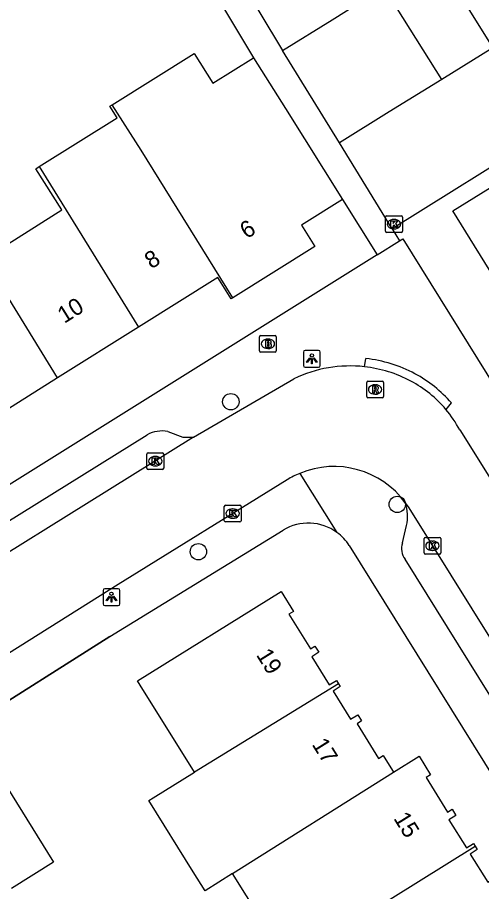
# Model space of a CAD drawing. Extents: x 157767 to 159171, y 387842 to 389425.
# Drawn here: x 158623.9 to 158651.6, y 388052.1 to 388104.3 of the extents above; entities that cross this region are included whole.
import ezdxf

# ---------------------------------------------------------------- set-up
doc = ezdxf.new("R2010")
doc.units = 0
for name, color, linetype in [('IMGEO_Boom', 7, 'Continuous'), ('IMGEO_Brandkraan', 7, 'Continuous'), ('IMGEO_Kolk', 7, 'Continuous'), ('IMGEO_Lichtpunt', 7, 'Continuous'), ('IMGEO_Muur', 7, 'Continuous'), ('IMGEO_Pand', 7, 'Continuous'), ('IMGEO_Pand_nummerreeks', 7, 'Continuous'), ('IMGEO_Rijbaan_lokaal_open', 7, 'Continuous'), ('IMGEO_Rioolput', 7, 'Continuous'), ('IMGEO_Voetpad_open', 7, 'Continuous')]:
    doc.layers.add(name, color=color, linetype=linetype)

msp = doc.modelspace()

# ---------------------------------------------------------------- linework, layer by layer
at = {"layer": 'IMGEO_Boom'}
for centre in [(158636.608, 388081.306), (158646.539, 388075.173), (158634.673, 388072.349)]:
    msp.add_circle(centre, 0.489, dxfattribs=at)
at = {"layer": 'IMGEO_Brandkraan'}
for p, q in [((158638.322, 388084.338), (158638.322, 388085.19)), ((158638.397, 388085.264), (158639.249, 388085.264)), ((158638.81, 388085.044), (158638.835, 388085.044)), ((158639.323, 388085.19), (158639.323, 388084.338)), ((158638.833, 388084.484), (158638.808, 388084.484)), ((158639.249, 388084.264), (158638.397, 388084.264))]:
    msp.add_line(p, q, dxfattribs=at)
for points in [[(158638.322, 388084.338), (158638.322, 388085.19)], [(158638.397, 388085.264), (158639.249, 388085.264)], [(158638.67, 388084.964), (158638.67, 388084.564), (158638.883, 388084.564)], [(158638.901, 388084.964), (158638.67, 388084.964)], [(158638.849, 388084.883), (158638.795, 388084.883), (158638.795, 388084.807)], [(158638.795, 388084.807), (158638.848, 388084.807)], [(158639.323, 388085.19), (158639.323, 388084.338)], [(158638.857, 388084.731), (158638.795, 388084.731), (158638.795, 388084.65)], [(158638.795, 388084.65), (158638.857, 388084.65)], [(158639.249, 388084.264), (158638.397, 388084.264)]]:
    msp.add_lwpolyline(points, dxfattribs=at)
for centre, radius, start, end in [((158638.399, 388085.188), 0.0765, 91.552, 178.448), ((158638.399, 388085.188), 0.0765, 91.552, 178.448), ((158638.85, 388084.845), 0.0379, 267.8285, 90.9355), ((158638.905, 388084.819), 0.145, 59.4692, 91.5367), ((158638.93, 388084.866), 0.0922, 285.5137, 58.1501), ((158639.247, 388085.188), 0.0765, 1.552, 88.448), ((158639.247, 388085.188), 0.0765, 1.552, 88.448), ((158638.399, 388084.34), 0.0765, 181.552, 268.448), ((158638.399, 388084.34), 0.0765, 181.552, 268.448), ((158638.858, 388084.69), 0.0404, 269.8759, 90.5077), ((158638.889, 388084.815), 0.251, 268.6676, 293.5347), ((158638.935, 388084.674), 0.105, 301.3115, 78.989), ((158639.247, 388084.34), 0.0765, 271.552, 358.448), ((158639.247, 388084.34), 0.0765, 271.552, 358.448)]:
    msp.add_arc(centre, radius, start, end, dxfattribs=at)
for centre, major_axis, ratio, start_param, end_param in [((158638.809, 388084.764), (-0.387, 0.002), 0.722429, 4.712389, 7.853982), ((158638.834, 388084.764), (-0.39, 0.002), 0.717154, 1.570796, 4.712389)]:
    msp.add_ellipse(centre, major_axis=major_axis, ratio=ratio, start_param=start_param, end_param=end_param, dxfattribs=at)
at = {"layer": 'IMGEO_Kolk'}
for p, q in [((158645.843, 388091.484), (158645.843, 388092.336)), ((158645.918, 388092.41), (158646.77, 388092.41)), ((158646.331, 388092.19), (158646.356, 388092.19)), ((158646.844, 388092.336), (158646.844, 388091.484)), ((158646.354, 388091.63), (158646.329, 388091.63)), ((158646.77, 388091.41), (158645.918, 388091.41)), ((158631.601, 388077.329), (158631.601, 388078.181)), ((158631.676, 388078.255), (158632.528, 388078.255)), ((158632.089, 388078.035), (158632.114, 388078.035)), ((158632.602, 388078.181), (158632.602, 388077.329)), ((158632.528, 388077.255), (158631.676, 388077.255)), ((158632.112, 388077.475), (158632.087, 388077.475)), ((158636.22, 388074.198), (158636.22, 388075.05)), ((158636.295, 388075.124), (158637.147, 388075.124)), ((158636.708, 388074.904), (158636.733, 388074.904)), ((158637.221, 388075.05), (158637.221, 388074.198)), ((158637.147, 388074.124), (158636.295, 388074.124)), ((158636.731, 388074.344), (158636.706, 388074.344)), ((158648.14, 388072.277), (158648.14, 388073.129)), ((158648.215, 388073.203), (158649.067, 388073.203)), ((158648.628, 388072.983), (158648.653, 388072.983)), ((158649.141, 388073.129), (158649.141, 388072.277)), ((158648.651, 388072.423), (158648.626, 388072.423)), ((158649.067, 388072.203), (158648.215, 388072.203))]:
    msp.add_line(p, q, dxfattribs=at)
for points in [[(158645.843, 388091.484), (158645.843, 388092.336)], [(158645.918, 388092.41), (158646.77, 388092.41)], [(158646.164, 388092.11), (158646.287, 388092.11), (158646.287, 388091.959), (158646.417, 388092.11), (158646.581, 388092.11), (158646.435, 388091.959), (158646.588, 388091.71), (158646.436, 388091.71), (158646.351, 388091.874), (158646.287, 388091.807), (158646.287, 388091.71), (158646.164, 388091.71), (158646.164, 388092.11)], [(158646.844, 388092.336), (158646.844, 388091.484)], [(158646.77, 388091.41), (158645.918, 388091.41)], [(158631.601, 388077.329), (158631.601, 388078.181)], [(158631.676, 388078.255), (158632.528, 388078.255)], [(158632.602, 388078.181), (158632.602, 388077.329)], [(158631.922, 388077.955), (158632.045, 388077.955), (158632.045, 388077.804), (158632.175, 388077.955), (158632.339, 388077.955), (158632.193, 388077.804), (158632.346, 388077.555), (158632.194, 388077.555), (158632.109, 388077.719), (158632.045, 388077.652), (158632.045, 388077.555), (158631.922, 388077.555), (158631.922, 388077.955)], [(158632.528, 388077.255), (158631.676, 388077.255)], [(158636.22, 388074.198), (158636.22, 388075.05)], [(158636.295, 388075.124), (158637.147, 388075.124)], [(158637.221, 388075.05), (158637.221, 388074.198)], [(158636.541, 388074.824), (158636.664, 388074.824), (158636.664, 388074.673), (158636.794, 388074.824), (158636.958, 388074.824), (158636.812, 388074.673), (158636.965, 388074.424), (158636.813, 388074.424), (158636.728, 388074.588), (158636.664, 388074.521), (158636.664, 388074.424), (158636.541, 388074.424), (158636.541, 388074.824)], [(158637.147, 388074.124), (158636.295, 388074.124)], [(158648.14, 388072.277), (158648.14, 388073.129)], [(158648.215, 388073.203), (158649.067, 388073.203)], [(158648.461, 388072.903), (158648.584, 388072.903), (158648.584, 388072.752), (158648.714, 388072.903), (158648.878, 388072.903), (158648.732, 388072.752), (158648.885, 388072.503), (158648.733, 388072.503), (158648.648, 388072.667), (158648.584, 388072.6), (158648.584, 388072.503), (158648.461, 388072.503), (158648.461, 388072.903)], [(158649.141, 388073.129), (158649.141, 388072.277)], [(158649.067, 388072.203), (158648.215, 388072.203)]]:
    msp.add_lwpolyline(points, dxfattribs=at)
for centre, start, end in [((158645.92, 388092.334), 91.552, 178.448), ((158645.92, 388092.334), 91.552, 178.448), ((158646.768, 388092.334), 1.552, 88.448), ((158646.768, 388092.334), 1.552, 88.448), ((158645.92, 388091.486), 181.552, 268.448), ((158645.92, 388091.486), 181.552, 268.448), ((158646.768, 388091.486), 271.552, 358.448), ((158646.768, 388091.486), 271.552, 358.448), ((158631.678, 388078.179), 91.552, 178.448), ((158631.678, 388078.179), 91.552, 178.448), ((158632.526, 388078.179), 1.552, 88.448), ((158632.526, 388078.179), 1.552, 88.448), ((158631.678, 388077.331), 181.552, 268.448), ((158631.678, 388077.331), 181.552, 268.448), ((158632.526, 388077.331), 271.552, 358.448), ((158632.526, 388077.331), 271.552, 358.448), ((158636.297, 388075.048), 91.552, 178.448), ((158636.297, 388075.048), 91.552, 178.448), ((158637.145, 388075.048), 1.552, 88.448), ((158637.145, 388075.048), 1.552, 88.448), ((158636.297, 388074.2), 181.552, 268.448), ((158636.297, 388074.2), 181.552, 268.448), ((158637.145, 388074.2), 271.552, 358.448), ((158637.145, 388074.2), 271.552, 358.448), ((158648.217, 388073.127), 91.552, 178.448), ((158648.217, 388073.127), 91.552, 178.448), ((158649.065, 388073.127), 1.552, 88.448), ((158649.065, 388073.127), 1.552, 88.448), ((158648.217, 388072.279), 181.552, 268.448), ((158648.217, 388072.279), 181.552, 268.448), ((158649.065, 388072.279), 271.552, 358.448), ((158649.065, 388072.279), 271.552, 358.448)]:
    msp.add_arc(centre, 0.0765, start, end, dxfattribs=at)
for centre, major_axis, ratio, start_param, end_param in [((158646.33, 388091.91), (-0.387, 0.002), 0.722429, 4.712389, 7.853982), ((158646.355, 388091.91), (-0.39, 0.002), 0.717154, 1.570796, 4.712389), ((158632.088, 388077.755), (-0.387, 0.002), 0.722429, 4.712389, 7.853982), ((158632.113, 388077.755), (-0.39, 0.002), 0.717154, 1.570796, 4.712389), ((158636.707, 388074.624), (-0.387, 0.002), 0.722429, 4.712389, 7.853982), ((158636.732, 388074.624), (-0.39, 0.002), 0.717154, 1.570796, 4.712389), ((158648.627, 388072.703), (-0.387, 0.002), 0.722429, 4.712389, 7.853982), ((158648.652, 388072.703), (-0.39, 0.002), 0.717154, 1.570796, 4.712389)]:
    msp.add_ellipse(centre, major_axis=major_axis, ratio=ratio, start_param=start_param, end_param=end_param, dxfattribs=at)
at = {"layer": 'IMGEO_Lichtpunt'}
for p, q in [((158641.848, 388084.364), (158641.04, 388084.364)), ((158641.848, 388084.364), (158641.04, 388084.364)), ((158640.946, 388084.269), (158640.946, 388083.462)), ((158640.946, 388084.269), (158640.946, 388083.462)), ((158641.942, 388083.462), (158641.942, 388084.269)), ((158641.942, 388083.462), (158641.942, 388084.269)), ((158641.04, 388083.368), (158641.848, 388083.368)), ((158641.04, 388083.368), (158641.848, 388083.368)), ((158628.988, 388070.035), (158628.988, 388069.228)), ((158628.988, 388070.035), (158628.988, 388069.228)), ((158629.89, 388070.13), (158629.082, 388070.13)), ((158629.89, 388070.13), (158629.082, 388070.13)), ((158629.984, 388069.228), (158629.984, 388070.035)), ((158629.984, 388069.228), (158629.984, 388070.035)), ((158629.082, 388069.134), (158629.89, 388069.134)), ((158629.082, 388069.134), (158629.89, 388069.134))]:
    msp.add_line(p, q, dxfattribs=at)
for points in [[(158641.32, 388083.933), (158641.359, 388083.905), (158641.171, 388083.643), (158641.133, 388083.67), (158641.32, 388083.933)], [(158641.422, 388083.885), (158641.469, 388083.885), (158641.469, 388083.563), (158641.422, 388083.563), (158641.422, 388083.885)], [(158641.532, 388083.905), (158641.57, 388083.932), (158641.757, 388083.67), (158641.718, 388083.642), (158641.532, 388083.905)], [(158629.362, 388069.699), (158629.401, 388069.671), (158629.213, 388069.409), (158629.175, 388069.436), (158629.362, 388069.699)], [(158629.574, 388069.671), (158629.612, 388069.698), (158629.799, 388069.436), (158629.76, 388069.408), (158629.574, 388069.671)], [(158629.464, 388069.651), (158629.511, 388069.651), (158629.511, 388069.329), (158629.464, 388069.329), (158629.464, 388069.651)]]:
    msp.add_lwpolyline(points, dxfattribs=at)
for centre in [(158641.445, 388084.067), (158629.487, 388069.833)]:
    msp.add_circle(centre, 0.0994, dxfattribs=at)
for centre, start, end in [((158641.04, 388084.269), 90, 180), ((158641.04, 388084.269), 90, 180), ((158641.848, 388084.269), 0, 90), ((158641.848, 388084.269), 0, 90), ((158641.04, 388083.462), 180, 270), ((158641.04, 388083.462), 180, 270), ((158641.848, 388083.462), 270, 0), ((158641.848, 388083.462), 270, 360), ((158629.082, 388070.035), 90, 180), ((158629.082, 388070.035), 90, 180), ((158629.89, 388070.035), 0, 90), ((158629.89, 388070.035), 0, 90), ((158629.082, 388069.228), 180, 270), ((158629.082, 388069.228), 180, 270), ((158629.89, 388069.228), 270, 0), ((158629.89, 388069.228), 270, 360)]:
    msp.add_arc(centre, 0.0946, start, end, dxfattribs=at)
at = {"layer": 'IMGEO_Muur'}
msp.add_lwpolyline([(158629.395, 388067.278), (158620.959, 388061.95)], dxfattribs=at)
at = {"layer": 'IMGEO_Pand'}
for points in [[(158648.816, 388107.941), (158652.251, 388102.445)], [(158649.208, 388100.559), (158645.761, 388106.048), (158644.364, 388105.183)], [(158639.682, 388102.281), (158642.648, 388104.119), (158644.364, 388105.183)], [(158629.526, 388099.037), (158634.425, 388102.107), (158635.54, 388100.328), (158637.971, 388101.852)], [(158643.095, 388096.772), (158639.682, 388102.281)], [(158652.251, 388102.445), (158649.208, 388100.559)], [(158637.971, 388101.852), (158639.872, 388098.818), (158643.277, 388093.387)], [(158649.208, 388100.559), (158646.062, 388098.61), (158643.095, 388096.772)], [(158625.181, 388095.35), (158629.818, 388098.252), (158629.383, 388098.947), (158629.526, 388099.037)], [(158636.72, 388087.505), (158631.25, 388096.32), (158629.526, 388099.037)], [(158652.808, 388087.939), (158649.859, 388092.698), (158655.707, 388096.322), (158655.157, 388097.199)], [(158621.882, 388089.847), (158626.522, 388092.757), (158624.978, 388095.223), (158625.181, 388095.35)], [(158625.181, 388095.35), (158631.1, 388085.752)], [(158643.277, 388093.387), (158640.822, 388091.848), (158641.619, 388090.577), (158636.72, 388087.505)], [(158626.274, 388082.726), (158621.882, 388089.847)], [(158636.72, 388087.505), (158636.629, 388087.448), (158635.832, 388088.719), (158631.1, 388085.752)], [(158631.1, 388085.752), (158626.274, 388082.726)], [(158626.274, 388082.726), (158621.428, 388079.688)], [(158634.439, 388059.172), (158631.195, 388064.385), (158631.037, 388064.64), (158639.602, 388069.968), (158640.344, 388068.778), (158640.071, 388068.608), (158641.358, 388066.541), (158641.63, 388066.711), (158641.857, 388066.345), (158641.432, 388066.079), (158642.481, 388064.395), (158642.906, 388064.66), (158643.027, 388064.464)], [(158643.027, 388064.464), (158634.439, 388059.172)], [(158643.027, 388064.464), (158643.133, 388064.294), (158642.707, 388064.027), (158643.757, 388062.345), (158644.182, 388062.609), (158644.409, 388062.243), (158644.137, 388062.072), (158645.424, 388060.006), (158645.695, 388060.175), (158646.256, 388059.274), (158646.318, 388059.175)], [(158646.318, 388059.175), (158647.842, 388060.135), (158648.531, 388059.028), (158648.259, 388058.858), (158649.543, 388056.797), (158649.814, 388056.967), (158650.041, 388056.601), (158649.616, 388056.336), (158650.662, 388054.657), (158651.086, 388054.921), (158651.182, 388054.766)], [(158620.004, 388057.765), (158622.569, 388059.36), (158626.026, 388053.798), (158623.514, 388052.236)], [(158636.713, 388053.125), (158635.075, 388052.093), (158634.364, 388053.237), (158631.722, 388057.482), (158631.977, 388057.64), (158634.439, 388059.172)], [(158636.713, 388053.125), (158646.318, 388059.175)], [(158642.736, 388049.48), (158651.182, 388054.766)], [(158651.182, 388054.766), (158651.313, 388054.555), (158650.888, 388054.29), (158651.934, 388052.611), (158652.358, 388052.874), (158652.585, 388052.51), (158652.313, 388052.339), (158653.597, 388050.279), (158653.868, 388050.447), (158654.506, 388049.424)], [(158642.736, 388049.48), (158640.047, 388047.797), (158636.713, 388053.125)]]:
    msp.add_lwpolyline(points, dxfattribs=at)
at = {"layer": 'IMGEO_Rijbaan_lokaal_open'}
for points in [[(158655.157, 388097.199), (158646.227, 388091.63)], [(158646.227, 388091.63), (158643.095, 388096.772)], [(158634.377, 388079.187), (158640.372, 388082.674)], [(158650.265, 388079.623), (158656.553, 388069.567)], [(158634.377, 388079.187), (158615.518, 388067.436), (158606.82, 388061.883)], [(158639.978, 388076.645), (158629.892, 388070.391), (158619.775, 388064.037)], [(158647.017, 388075.274), (158647.23, 388074.96), (158652.251, 388066.934)]]:
    msp.add_lwpolyline(points, dxfattribs=at)
for centre, radius, start, end in [((158643.729, 388075.717), 7.725, 83.6439, 115.7569), ((158643.718, 388075.674), 7.768, 62.0923, 83.6005), ((158643.992, 388076.27), 7.114, 40.0142, 61.794), ((158643.971, 388076.26), 7.136, 28.1198, 39.9721), ((158642.76, 388072.165), 5.273, 112.7604, 121.8427), ((158642.757, 388072.162), 5.275, 36.1509, 112.7193)]:
    msp.add_arc(centre, radius, start, end, dxfattribs=at)
at = {"layer": 'IMGEO_Rioolput'}
for p, q in [((158644.718, 388081.611), (158644.718, 388082.463)), ((158644.793, 388082.537), (158645.645, 388082.537)), ((158645.206, 388082.317), (158645.231, 388082.317)), ((158645.719, 388082.463), (158645.719, 388081.611)), ((158645.229, 388081.757), (158645.204, 388081.757)), ((158645.645, 388081.537), (158644.793, 388081.537))]:
    msp.add_line(p, q, dxfattribs=at)
for points in [[(158644.718, 388081.611), (158644.718, 388082.463)], [(158644.793, 388082.537), (158645.645, 388082.537)], [(158645.307, 388082.235), (158645.055, 388082.237), (158645.055, 388081.837)], [(158645.719, 388082.463), (158645.719, 388081.611)], [(158645.055, 388081.837), (158645.179, 388081.837), (158645.179, 388081.999), (158645.19, 388081.999)], [(158645.233, 388082.156), (158645.179, 388082.156), (158645.179, 388082.075)], [(158645.179, 388082.075), (158645.231, 388082.075)], [(158645.237, 388081.97), (158645.308, 388081.837), (158645.448, 388081.837), (158645.383, 388081.963)], [(158645.645, 388081.537), (158644.793, 388081.537)]]:
    msp.add_lwpolyline(points, dxfattribs=at)
for centre, radius, start, end in [((158644.795, 388082.461), 0.0765, 91.552, 178.448), ((158644.795, 388082.461), 0.0765, 91.552, 178.448), ((158645.306, 388082.125), 0.109, 350.3612, 89.416), ((158645.643, 388082.461), 0.0765, 1.552, 88.448), ((158645.643, 388082.461), 0.0765, 1.552, 88.448), ((158645.189, 388081.946), 0.0533, 26.0293, 88.6989), ((158645.215, 388082.264), 0.19, 274.7715, 282.9687), ((158645.239, 388082.06), 0.0964, 77.0061, 93.1865), ((158645.253, 388082.117), 0.0378, 276.6634, 79.6772), ((158645.304, 388082.125), 0.112, 277.5842, 350.9817), ((158645.288, 388081.91), 0.108, 29.5134, 73.7905), ((158644.795, 388081.613), 0.0765, 181.552, 268.448), ((158644.795, 388081.613), 0.0765, 181.552, 268.448), ((158645.643, 388081.613), 0.0765, 271.552, 358.448), ((158645.643, 388081.613), 0.0765, 271.552, 358.448)]:
    msp.add_arc(centre, radius, start, end, dxfattribs=at)
for centre, major_axis, ratio, start_param, end_param in [((158645.205, 388082.037), (-0.387, 0.002), 0.722429, 4.712389, 7.853982), ((158645.23, 388082.037), (-0.39, 0.002), 0.717154, 1.570796, 4.712389)]:
    msp.add_ellipse(centre, major_axis=major_axis, ratio=ratio, start_param=start_param, end_param=end_param, dxfattribs=at)
at = {"layer": 'IMGEO_Voetpad_open'}
for points in [[(158641.347, 388140.021), (158634.406, 388111.104), (158639.682, 388102.281)], [(158620.734, 388113.04), (158621.79, 388113.525), (158632.456, 388111.061), (158637.971, 388101.852)], [(158643.277, 388093.387), (158645.347, 388090.085)], [(158646.227, 388091.63), (158646.674, 388090.915)], [(158645.347, 388090.085), (158646.674, 388090.915)], [(158646.674, 388090.915), (158646.863, 388091.033), (158659.117, 388071.321)], [(158645.347, 388090.085), (158594.021, 388057.981)], [(158644.584, 388083.394), (158644.665, 388083.888)], [(158649.765, 388081.233), (158649.44, 388080.844)], [(158599.57, 388059.375), (158631.617, 388079.33)], [(158632.851, 388079.531), (158633.748, 388079.19), (158634.377, 388079.187)], [(158640.72, 388077.028), (158642.939, 388073.5)], [(158646.845, 388072.871), (158647.099, 388073.909)], [(158615.585, 388058.556), (158620.959, 388061.95), (158629.395, 388067.278), (158639.729, 388073.631)], [(158643.677, 388072.709), (158677.387, 388018.539)], [(158676.204, 388024.951), (158647.011, 388071.904)]]:
    msp.add_lwpolyline(points, dxfattribs=at)
for centre, radius, start, end in [((158643.741, 388075.741), 8.199, 61.9925, 83.5271), ((158644.002, 388076.287), 7.595, 40.6349, 61.7952), ((158632.525, 388077.644), 1.915, 80.2022, 118.3005), ((158644.328, 388074.428), 2.819, 349.4003, 17.4753), ((158641.236, 388071.168), 2.888, 53.8682, 121.458), ((158641.212, 388071.149), 2.917, 32.3285, 53.701), ((158647.826, 388072.542), 1.035, 161.4339, 218.0476)]:
    msp.add_arc(centre, radius, start, end, dxfattribs=at)

# ---------------------------------------------------------------- texts
at = {"layer": 'IMGEO_Pand_nummerreeks'}
for s, rotation, p in [('6', 32.0899, (158637.551, 388091.001)), ('8', 32.0868, (158631.863, 388089.205)), ('10', 32.0868, (158626.671, 388085.951)), ('19', 301.8906, (158638.091, 388066.186)), ('17', 301.8906, (158641.418, 388060.838)), ('15', 301.8849, (158646.287, 388056.424))]:
    msp.add_text(s, height=1, rotation=rotation, dxfattribs=at).set_placement(p)

doc.saveas('drawing.dxf')
